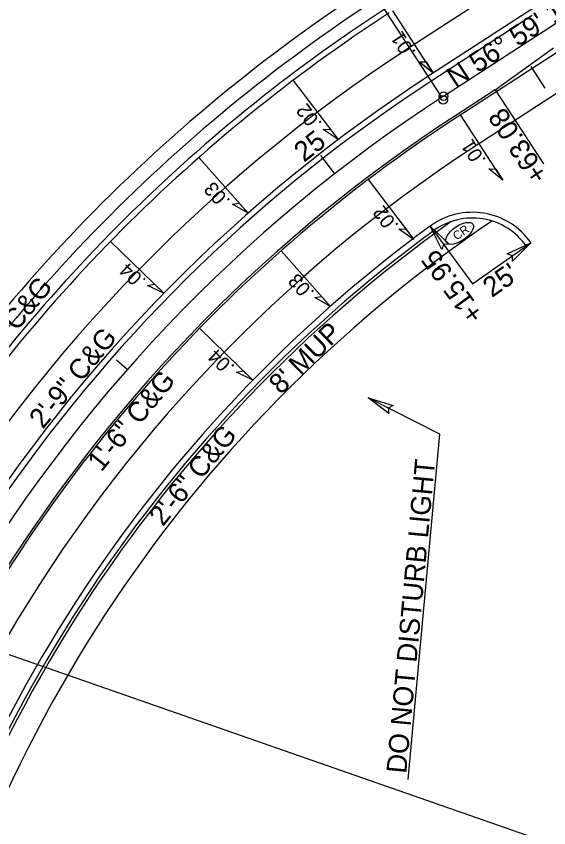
# Model space of a CAD drawing. Extents: x 2010838 to 2015151, y 441905 to 447792.
# Drawn here: x 2012162.8 to 2012349, y 445642.5 to 445926.4 of the extents above; entities that cross this region are included whole.
import ezdxf

# ---------------------------------------------------------------- set-up
doc = ezdxf.new("R2010")
doc.units = 0
for name, color, linetype in [('A-Wall-Blow', 7, 'Continuous'), ('A-Wall-Comp', 7, 'Continuous'), ('C-Building', 7, 'Continuous'), ('C-EOP 1', 7, 'Continuous'), ('C-Grave Plots', 7, 'Continuous'), ('C-Profile', 7, 'Continuous'), ('C-SHBD-TEXT', 7, 'Continuous'), ('CLRD', 7, 'Continuous'), ('Cont-2-Lidar', 7, 'Continuous'), ('DEED', 7, 'Continuous'), ('Default_10ft_LIDAR_Contou', 7, 'Continuous'), ('Default_2FT_LIDAR_Contour', 7, 'Continuous'), ('HATCH', 7, 'Continuous'), ('s-Existing Major', 7, 'Continuous'), ('S-Existing Minor', 7, 'Continuous'), ('S-overhead electric', 7, 'Continuous'), ('TEXT-LG', 7, 'Continuous'), ('TEXT-MED', 7, 'Continuous'), ('X4', 7, 'Continuous')]:
    doc.layers.add(name, color=color, linetype=linetype)

msp = doc.modelspace()

# ---------------------------------------------------------------- linework, layer by layer
at = {"layer": 'A-Wall-Blow'}
for p, q in [((2012308.61, 445906.58), (2012294.44, 445928.38)), ((2012259.64, 445904), (2012275.33, 445883.28)), ((2012332.96, 445869.09), (2012318.11, 445891.95)), ((2012243.87, 445857.54), (2012226.67, 445877.04)), ((2012285.9, 445869.33), (2012301.77, 445848.37)), ((2012195.81, 445847.68), (2012214.42, 445829.53)), ((2012272.66, 445824.92), (2012255.45, 445844.42)), ((2012226.95, 445817.31), (2012245.56, 445799.15))]:
    msp.add_line(p, q, dxfattribs=at)
at = {"layer": 'A-Wall-Comp'}
for points in [[(2012308.61, 445906.58), (2012303.66, 445910.52), (2012306.09, 445910.46)], [(2012275.33, 445883.28), (2012270.12, 445886.85), (2012272.54, 445886.96)], [(2012332.96, 445869.09), (2012328.01, 445873.04), (2012330.44, 445872.97)], [(2012243.87, 445857.54), (2012238.4, 445860.72), (2012240.81, 445861.01)], [(2012301.77, 445848.37), (2012296.55, 445851.95), (2012298.98, 445852.06)], [(2012214.42, 445829.53), (2012208.73, 445832.29), (2012211.11, 445832.76)], [(2012272.66, 445824.92), (2012267.19, 445828.1), (2012269.6, 445828.39)], [(2012245.56, 445799.15), (2012239.87, 445801.91), (2012242.25, 445802.38)]]:
    msp.add_lwpolyline(points, close=True, dxfattribs=at)
at = {"layer": 'C-Building'}
msp.add_line((2012201.62, 445802.81), (2012197.86, 445806.11), dxfattribs=at)
at = {"layer": 'C-EOP 1'}
msp.add_line((2012274.21, 445871.37), (2012269.29, 445877.68), dxfattribs=at)
at = {"layer": 'C-Profile'}
for p, q in [((2012343.24, 445926.69), (2012308.5, 445904.12)), ((2012330.31, 445900.7), (2012350.6, 445915.37))]:
    msp.add_line(p, q, dxfattribs=at)
msp.add_arc((2012603.65, 445449.83), 541.75, 123.0111, 145.1429, dxfattribs=at)
at = {"layer": 'C-SHBD-TEXT'}
msp.add_line((2012347.79, 445901.33), (2012342.89, 445908.88), dxfattribs=at)
at = {"layer": 'CLRD'}
msp.add_line((2012312.18, 445898.46), (2012381.66, 445943.6), dxfattribs=at)
msp.add_arc((2012603.65, 445449.83), 535, 123.0111, 176.5533, dxfattribs=at)
at = {"layer": 'DEED'}
msp.add_line((2012330.31, 445900.7), (2012316.54, 445891.76), dxfattribs=at)
msp.add_arc((2012603.65, 445449.83), 527, 123.0111, 147.8203, dxfattribs=at)
at = {"layer": 'Default_10ft_LIDAR_Contou'}
for p, q in [((2012182.07, 446097.33), (2012311.25, 445898.49)), ((2012136.9, 445711.31), (2012351.37, 445636.48))]:
    msp.add_line(p, q, dxfattribs=at)
for centre in [(2012312.18, 445898.46), (2012312.18, 445898.46), (2012312.07, 445897.23)]:
    msp.add_circle(centre, 1.5, dxfattribs=at)
at = {"layer": 'HATCH'}
for p, q in [((2012370.35, 445961), (2012300.87, 445915.86)), ((2012392.96, 445926.2), (2012323.48, 445881.06))]:
    msp.add_line(p, q, dxfattribs=at)
for radius in [555.75, 514.25]:
    msp.add_arc((2012603.65, 445449.83), radius, 123.0111, 176.5533, dxfattribs=at)
at = {"layer": 's-Existing Major'}
for points in [[(2012311.57, 445844.83), (2012307.5, 445853), (2012314.14, 445846.65), (2012312.17, 445846.63)], [(2012334.5, 445843.31), (2012342.75, 445847.22), (2012336.27, 445840.71), (2012336.29, 445842.68)], [(2012293.11, 445787.51), (2012285.8, 445792.98), (2012294.59, 445790.3), (2012292.84, 445789.39)]]:
    msp.add_lwpolyline(points, close=True, dxfattribs=at)
at = {"layer": 'S-Existing Minor'}
for p, q in [((2012330.31, 445900.7), (2012347.16, 445874.77)), ((2012307.5, 445853), (2012322.3, 445832.85)), ((2012322.3, 445832.85), (2012342.75, 445847.22)), ((2012310.93, 445780.18), (2012285.8, 445792.98)), ((2012299.82, 445659.43), (2012310.93, 445780.18))]:
    msp.add_line(p, q, dxfattribs=at)
at = {"layer": 'S-overhead electric'}
for p, q in [((2012376.89, 445950.94), (2012307.41, 445905.8)), ((2012386.42, 445936.26), (2012316.95, 445891.13))]:
    msp.add_line(p, q, dxfattribs=at)
for centre, radius, start, end in [((2012603.65, 445449.83), 569.75, 123.0111, 147.302), ((2012603.65, 445449.83), 543.75, 123.0111, 147.8203), ((2012603.65, 445449.83), 526.25, 123.0111, 152.7578), ((2012322.3, 445832.85), 25, 35.0819, 126.2999), ((2012603.65, 445449.83), 500.25, 126.2999, 167.9015)]:
    msp.add_arc(centre, radius, start, end, dxfattribs=at)
at = {"layer": 'TEXT-LG'}
for radius, start, end in [(581.25, 123.01114, 149.34167), (576.25, 123.01114, 148.78569), (497.25, 125.5092, 168.553), (489.25, 124.1314, 169.5987)]:
    msp.add_arc((2012603.65, 445449.83), radius, start, end, dxfattribs=at)
at = {"layer": 'TEXT-MED'}
for centre, radius, start, end in [((2012603.65, 445449.83), 571.75, 123.0111, 147.302), ((2012322.3, 445832.85), 23, 35.0819, 126.3), ((2012603.65, 445449.83), 498.25, 126.2999, 167.9015)]:
    msp.add_arc(centre, radius, start, end, dxfattribs=at)
at = {"layer": 'X4'}
msp.add_ellipse((2012317.85, 445850.48), major_axis=(4.59, 3.22), ratio=0.462467, dxfattribs=at)

# ---------------------------------------------------------------- texts
at = {"layer": 'A-Wall-Blow'}
for s, rotation, p in [('.01', 123.0111, (2012302.67, 445913.88)), ('.02', 127.1424, (2012269.93, 445888.98)), ('.01', 123.0111, (2012327.22, 445876.12)), ('.03', 131.4261, (2012237.91, 445861.99)), ('.02', 127.1424, (2012296.71, 445853.29)), ('.04', 135.7099, (2012208.54, 445834.15)), ('.03', 131.4261, (2012267.33, 445829.92)), ('.04', 135.7099, (2012239.48, 445803.97))]:
    msp.add_text(s, height=5, rotation=rotation, dxfattribs=at).set_placement(p)
at = {"layer": 'C-Grave Plots'}
for s, rotation, p in [('+63.08', 123.0111, (2012349.07, 445870.79)), ('+15.95', 126.2999, (2012326.69, 445822.14)), ("25'", 35.0636, (2012329.1, 445827.83)), ('2\'-6" C&G', 50.74, (2012149.64, 445799.57)), ('2\'-9" C&G', 50.74, (2012172.15, 445781.78)), ("8' MUP", 44.316, (2012255.32, 445793.82)), ('1\'-6" C&G', 50.74, (2012192.56, 445766.77)), ('2\'-6" C&G', 50.74, (2012214.08, 445747.69))]:
    msp.add_text(s, height=7, rotation=rotation, dxfattribs=at).set_placement(p)
at = {"layer": 'Cont-2-Lidar'}
msp.add_text('N 56%%d 59\' 19.9" E', height=7, rotation=33.0111, dxfattribs=at).set_placement((2012316.27, 445901.36))
at = {"layer": 'Default_2FT_LIDAR_Contour'}
msp.add_text('25', height=7, rotation=38.0077, dxfattribs=at).set_placement((2012263.43, 445875.15))
at = {"layer": 'S-Existing Minor'}
msp.add_text('DO NOT DISTURB LIGHT', height=7, rotation=84.7467, dxfattribs=at).set_placement((2012299.18, 445661.34))
at = {"layer": 'X4'}
msp.add_text('CR', height=3, rotation=34.9908, dxfattribs=at).set_placement((2012316.76, 445847.92))

doc.saveas('drawing.dxf')
